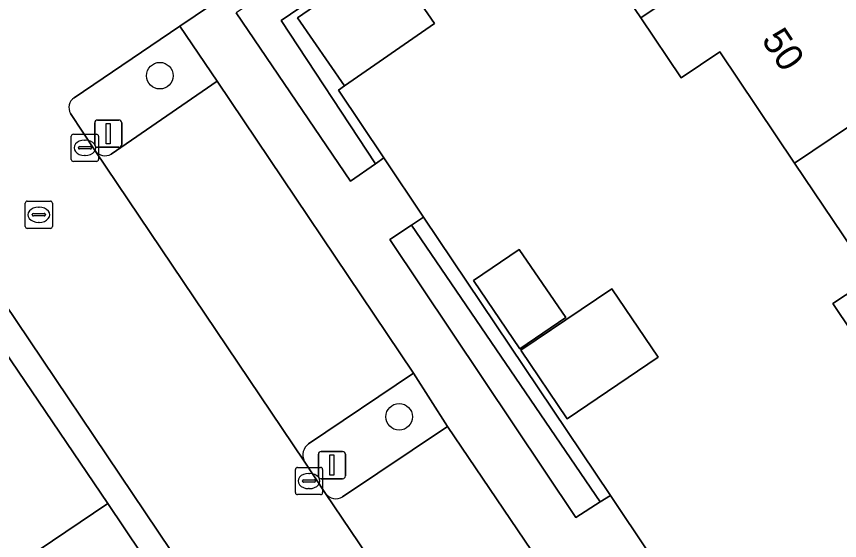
# Model space of a CAD drawing. Extents: x 158793 to 159888, y 384317 to 385256.
# Drawn here: x 159193.03 to 159223.29, y 384685.12 to 384704.39 of the extents above; entities that cross this region are included whole.
import ezdxf

# ---------------------------------------------------------------- set-up
doc = ezdxf.new("R2010")
doc.units = 0
for name, color, linetype in [('IMGEO_Boom', 7, 'Continuous'), ('IMGEO_Erf', 7, 'Continuous'), ('IMGEO_Groenvoorziening', 7, 'Continuous'), ('IMGEO_Kolk', 7, 'Continuous'), ('IMGEO_Lichtmast', 7, 'Continuous'), ('IMGEO_Pand', 7, 'Continuous'), ('IMGEO_Pand_nummerreeks', 7, 'Continuous'), ('IMGEO_Parkeervlak_open', 7, 'Continuous'), ('IMGEO_Rijbaan_lokaal_open', 7, 'Continuous'), ('IMGEO_Rioolput', 7, 'Continuous'), ('IMGEO_Voetpad_open', 7, 'Continuous')]:
    doc.layers.add(name, color=color, linetype=linetype)

msp = doc.modelspace()

# ---------------------------------------------------------------- linework, layer by layer
at = {"layer": 'IMGEO_Boom'}
for centre in [(159198.302, 384702.21), (159207.1, 384689.668)]:
    msp.add_circle(centre, 0.489, dxfattribs=at)
at = {"layer": 'IMGEO_Erf'}
for points in [[(159206.677, 384706.627), (159208.403, 384704.135), (159205.089, 384701.841), (159204.867, 384701.674), (159206.536, 384699.187), (159207.999, 384697.008), (159214.865, 384686.781), (159216.307, 384684.632), (159223.073, 384674.553), (159224.542, 384672.365)], [(159224.442, 384691.752), (159223.043, 384693.829), (159224.471, 384694.783), (159221.632, 384698.999), (159218.881, 384703.083), (159217.46, 384702.129), (159215.977, 384704.335), (159214.96, 384705.849)]]:
    msp.add_lwpolyline(points, dxfattribs=at)
for points in [[(159211.538, 384692.172), (159209.838, 384694.686), (159211.516, 384695.824), (159213.231, 384693.317)], [(159213.278, 384689.6), (159211.577, 384692.114), (159214.919, 384694.375), (159216.62, 384691.861)], [(159193.99, 384675.621), (159189.711, 384681.984), (159196.396, 384686.477), (159192.579, 384692.111), (159185.929, 384687.638), (159179.282, 384683.167), (159172.635, 384678.697), (159166.005, 384674.237), (159170.09, 384668.243), (159183.846, 384677.493), (159200.696, 384652.438), (159206.826, 384656.531), (159202.548, 384662.893), (159198.269, 384669.257)]]:
    msp.add_lwpolyline(points, close=True, dxfattribs=at)
at = {"layer": 'IMGEO_Groenvoorziening'}
for points in [[(159222.631, 384718.962), (159209.822, 384710.337), (159201.114, 384704.521), (159205.306, 384698.33), (159206.227, 384698.971), (159202.764, 384704.24), (159206.574, 384706.837), (159210.407, 384709.411), (159213.322, 384711.368), (159213.181, 384711.578), (159219.882, 384716.093), (159221.268, 384717.014), (159229.181, 384705.232), (159231.068, 384706.463)], [(159203.364, 384704.333), (159206.677, 384706.627), (159206.574, 384706.837), (159202.764, 384704.24), (159206.227, 384698.971), (159206.536, 384699.187), (159204.867, 384701.674), (159205.089, 384701.841)], [(159207.999, 384697.008), (159207.559, 384696.715), (159214.489, 384686.539), (159214.865, 384686.781)], [(159207.559, 384696.715), (159206.757, 384696.182), (159213.599, 384685.967), (159214.489, 384686.539)]]:
    msp.add_lwpolyline(points, close=True, dxfattribs=at)
for points in [[(159200.413, 384702.012), (159199.041, 384704.037), (159195.154, 384701.397)], [(159196.516, 384699.32), (159200.413, 384702.012)], [(159195.02, 384700.822), (159195.921, 384699.453)], [(159208.88, 384689.312), (159207.623, 384691.274), (159203.77, 384688.68)], [(159205.02, 384686.723), (159208.88, 384689.312)], [(159203.61, 384688.038), (159204.397, 384686.85)]]:
    msp.add_lwpolyline(points, dxfattribs=at)
for centre, radius, start, end in [((159195.387, 384701.04), 0.426, 123.0793, 210.6841), ((159196.3, 384699.75), 0.481, 218.076, 296.7237), ((159204.08, 384688.262), 0.521, 126.5562, 205.4554), ((159204.78, 384687.136), 0.478, 216.7643, 300.1917)]:
    msp.add_arc(centre, radius, start, end, dxfattribs=at)
at = {"layer": 'IMGEO_Kolk'}
for p, q in [((159195.048, 384699.133), (159195.048, 384699.985)), ((159195.123, 384700.059), (159195.975, 384700.059)), ((159195.536, 384699.839), (159195.561, 384699.839)), ((159196.049, 384699.985), (159196.049, 384699.133)), ((159195.307, 384699.553), (159195.307, 384699.565)), ((159195.35, 384699.602), (159195.748, 384699.602)), ((159195.791, 384699.565), (159195.791, 384699.553)), ((159195.745, 384699.516), (159195.347, 384699.516)), ((159195.559, 384699.279), (159195.534, 384699.279)), ((159195.975, 384699.059), (159195.123, 384699.059)), ((159203.286, 384686.881), (159203.286, 384687.733)), ((159203.361, 384687.807), (159204.213, 384687.807)), ((159204.287, 384687.733), (159204.287, 384686.881)), ((159203.774, 384687.587), (159203.799, 384687.587)), ((159203.545, 384687.301), (159203.545, 384687.313)), ((159203.983, 384687.264), (159203.585, 384687.264)), ((159203.588, 384687.35), (159203.986, 384687.35)), ((159204.029, 384687.313), (159204.029, 384687.301)), ((159203.797, 384687.027), (159203.772, 384687.027)), ((159204.213, 384686.807), (159203.361, 384686.807))]:
    msp.add_line(p, q, dxfattribs=at)
for points in [[(159195.048, 384699.133), (159195.048, 384699.985)], [(159195.123, 384700.059), (159195.975, 384700.059)], [(159196.049, 384699.985), (159196.049, 384699.133)], [(159195.975, 384699.059), (159195.123, 384699.059)], [(159203.286, 384686.881), (159203.286, 384687.733)], [(159203.361, 384687.807), (159204.213, 384687.807)], [(159204.287, 384687.733), (159204.287, 384686.881)], [(159204.213, 384686.807), (159203.361, 384686.807)]]:
    msp.add_lwpolyline(points, dxfattribs=at)
for centre, radius, start, end in [((159195.125, 384699.983), 0.0765, 91.552, 178.448), ((159195.125, 384699.983), 0.0765, 91.552, 178.448), ((159195.973, 384699.983), 0.0765, 1.552, 88.448), ((159195.973, 384699.983), 0.0765, 1.552, 88.448), ((159195.347, 384699.562), 0.0403, 85.8775, 175.7526), ((159195.344, 384699.552), 0.0366, 178.938, 274.7102), ((159195.748, 384699.559), 0.043, 264.8664, 352.4533), ((159195.752, 384699.564), 0.0386, 1.7309, 96.639), ((159195.125, 384699.135), 0.0765, 181.552, 268.448), ((159195.125, 384699.135), 0.0765, 181.552, 268.448), ((159195.973, 384699.135), 0.0765, 271.552, 358.448), ((159195.973, 384699.135), 0.0765, 271.552, 358.448), ((159203.363, 384687.731), 0.0765, 91.552, 178.448), ((159203.363, 384687.731), 0.0765, 91.552, 178.448), ((159204.211, 384687.731), 0.0765, 1.552, 88.448), ((159204.211, 384687.731), 0.0765, 1.552, 88.448), ((159203.585, 384687.31), 0.0403, 85.8775, 175.7526), ((159203.582, 384687.3), 0.0366, 178.938, 274.7102), ((159203.986, 384687.307), 0.043, 264.8664, 352.4533), ((159203.99, 384687.312), 0.0386, 1.7309, 96.639), ((159203.363, 384686.883), 0.0765, 181.552, 268.448), ((159203.363, 384686.883), 0.0765, 181.552, 268.448), ((159204.211, 384686.883), 0.0765, 271.552, 358.448), ((159204.211, 384686.883), 0.0765, 271.552, 358.448)]:
    msp.add_arc(centre, radius, start, end, dxfattribs=at)
for centre, major_axis, ratio, start_param, end_param in [((159195.535, 384699.559), (-0.387, 0.002), 0.722429, 4.712389, 7.853982), ((159195.56, 384699.559), (-0.39, 0.002), 0.717154, 1.570796, 4.712389), ((159203.773, 384687.307), (-0.387, 0.002), 0.722429, 4.712389, 7.853982), ((159203.798, 384687.307), (-0.39, 0.002), 0.717154, 1.570796, 4.712389)]:
    msp.add_ellipse(centre, major_axis=major_axis, ratio=ratio, start_param=start_param, end_param=end_param, dxfattribs=at)
at = {"layer": 'IMGEO_Lichtmast'}
for p, q in [((159195.911, 384699.677), (159195.911, 384700.477)), ((159195.911, 384700.477), (159195.911, 384699.677)), ((159196.011, 384700.577), (159196.801, 384700.577)), ((159196.801, 384700.577), (159196.011, 384700.577)), ((159196.901, 384700.477), (159196.901, 384699.677)), ((159196.901, 384699.677), (159196.901, 384700.477)), ((159196.801, 384699.577), (159196.011, 384699.577)), ((159196.011, 384699.577), (159196.801, 384699.577)), ((159204.232, 384688.393), (159205.022, 384688.393)), ((159205.022, 384688.393), (159204.232, 384688.393)), ((159204.132, 384687.493), (159204.132, 384688.293)), ((159204.132, 384688.293), (159204.132, 384687.493)), ((159205.122, 384688.293), (159205.122, 384687.493)), ((159205.122, 384687.493), (159205.122, 384688.293)), ((159205.022, 384687.393), (159204.232, 384687.393)), ((159204.232, 384687.393), (159205.022, 384687.393))]:
    msp.add_line(p, q, dxfattribs=at)
for points in [[(159196.331, 384700.452), (159196.481, 384700.452), (159196.481, 384699.702), (159196.331, 384699.702), (159196.331, 384700.452)], [(159204.552, 384688.268), (159204.702, 384688.268), (159204.702, 384687.518), (159204.552, 384687.518), (159204.552, 384688.268)]]:
    msp.add_lwpolyline(points, dxfattribs=at)
for centre, start, end in [((159196.011, 384700.477), 90, 180), ((159196.011, 384700.477), 90, 180), ((159196.801, 384700.477), 0, 90), ((159196.801, 384700.477), 360, 90), ((159196.011, 384699.677), 180, 270), ((159196.011, 384699.677), 180, 270), ((159196.801, 384699.677), 270, 0), ((159196.801, 384699.677), 270, 0), ((159204.232, 384688.293), 90, 180), ((159204.232, 384688.293), 90, 180), ((159205.022, 384688.293), 0, 90), ((159205.022, 384688.293), 360, 90), ((159204.232, 384687.493), 180, 270), ((159204.232, 384687.493), 180, 270), ((159205.022, 384687.493), 270, 0), ((159205.022, 384687.493), 270, 0)]:
    msp.add_arc(centre, 0.1, start, end, dxfattribs=at)
at = {"layer": 'IMGEO_Pand'}
for points in [[(159219.882, 384716.093), (159213.181, 384711.578), (159213.322, 384711.368), (159210.407, 384709.411), (159210.565, 384709.176), (159213.476, 384704.85), (159214.96, 384705.849), (159215.977, 384704.335), (159224.111, 384709.799)], [(159224.111, 384709.799), (159215.977, 384704.335), (159217.46, 384702.129), (159218.881, 384703.083), (159221.632, 384698.999), (159228.339, 384703.504)], [(159208.403, 384704.135), (159206.677, 384706.627), (159203.364, 384704.333), (159205.089, 384701.841)], [(159228.339, 384703.504), (159221.632, 384698.999), (159224.471, 384694.783), (159223.043, 384693.829), (159224.442, 384691.752), (159232.568, 384697.21)], [(159211.516, 384695.824), (159209.838, 384694.686), (159211.538, 384692.172), (159213.231, 384693.317)], [(159216.62, 384691.861), (159214.919, 384694.375), (159211.577, 384692.114), (159213.278, 384689.6)], [(159196.396, 384686.477), (159189.711, 384681.984), (159193.99, 384675.621), (159200.673, 384680.112)]]:
    msp.add_lwpolyline(points, close=True, dxfattribs=at)
at = {"layer": 'IMGEO_Parkeervlak_open'}
for points in [[(159200.413, 384702.012), (159196.516, 384699.32)], [(159203.77, 384688.68), (159207.623, 384691.274), (159200.413, 384702.012)], [(159195.921, 384699.453), (159203.61, 384688.038)], [(159208.88, 384689.312), (159205.02, 384686.723)], [(159212.231, 384676.034), (159216.104, 384678.641), (159208.88, 384689.312)], [(159204.397, 384686.85), (159212.099, 384675.434)]]:
    msp.add_lwpolyline(points, dxfattribs=at)
for centre, radius, start, end in [((159196.3, 384699.75), 0.481, 218.076, 296.7237), ((159204.08, 384688.262), 0.521, 126.5562, 205.4554), ((159204.78, 384687.136), 0.478, 216.7643, 300.1917)]:
    msp.add_arc(centre, radius, start, end, dxfattribs=at)
at = {"layer": 'IMGEO_Rijbaan_lokaal_open'}
for points in [[(159195.154, 384701.397), (159199.041, 384704.037), (159200.688, 384705.155), (159200.012, 384706.16), (159199.393, 384707.074), (159196.731, 384710.991), (159197.133, 384711.265), (159194.7, 384714.999), (159190.288, 384721.548), (159189.425, 384722.885), (159184.981, 384729.404), (159184.109, 384730.773), (159179.679, 384737.343), (159178.795, 384738.677), (159174.387, 384745.202), (159170.26, 384751.321), (159164.456, 384747.452), (159164.208, 384747.282)], [(159212.099, 384675.434), (159204.397, 384686.85), (159203.61, 384688.038), (159195.921, 384699.453), (159195.02, 384700.822)], [(159188.783, 384699.493), (159214.301, 384661.55), (159213.504, 384661.015), (159214.075, 384660.15), (159216.618, 384656.317), (159217.267, 384655.359), (159218.072, 384655.9), (159243.588, 384617.955)]]:
    msp.add_lwpolyline(points, dxfattribs=at)
msp.add_arc((159195.387, 384701.04), 0.426, 123.0793, 210.6841, dxfattribs=at)
at = {"layer": 'IMGEO_Rioolput'}
for p, q in [((159193.354, 384696.671), (159193.354, 384697.523)), ((159193.429, 384697.597), (159194.281, 384697.597)), ((159194.355, 384697.523), (159194.355, 384696.671)), ((159193.656, 384697.14), (159194.054, 384697.14)), ((159193.842, 384697.377), (159193.867, 384697.377)), ((159193.613, 384697.091), (159193.613, 384697.103)), ((159194.051, 384697.054), (159193.653, 384697.054)), ((159193.865, 384696.817), (159193.84, 384696.817)), ((159194.097, 384697.103), (159194.097, 384697.091)), ((159194.281, 384696.597), (159193.429, 384696.597))]:
    msp.add_line(p, q, dxfattribs=at)
for points in [[(159193.354, 384696.671), (159193.354, 384697.523)], [(159193.429, 384697.597), (159194.281, 384697.597)], [(159194.355, 384697.523), (159194.355, 384696.671)], [(159194.281, 384696.597), (159193.429, 384696.597)]]:
    msp.add_lwpolyline(points, dxfattribs=at)
for centre, radius, start, end in [((159193.431, 384697.521), 0.0765, 91.552, 178.448), ((159193.431, 384697.521), 0.0765, 91.552, 178.448), ((159194.279, 384697.521), 0.0765, 1.552, 88.448), ((159194.279, 384697.521), 0.0765, 1.552, 88.448), ((159193.653, 384697.1), 0.0403, 85.8775, 175.7526), ((159194.058, 384697.102), 0.0386, 1.7309, 96.639), ((159193.65, 384697.09), 0.0366, 178.938, 274.7102), ((159194.054, 384697.097), 0.043, 264.8664, 352.4533), ((159193.431, 384696.673), 0.0765, 181.552, 268.448), ((159193.431, 384696.673), 0.0765, 181.552, 268.448), ((159194.279, 384696.673), 0.0765, 271.552, 358.448), ((159194.279, 384696.673), 0.0765, 271.552, 358.448)]:
    msp.add_arc(centre, radius, start, end, dxfattribs=at)
for centre, major_axis, ratio, start_param, end_param in [((159193.841, 384697.097), (-0.387, 0.002), 0.722429, 4.712389, 7.853982), ((159193.866, 384697.097), (-0.39, 0.002), 0.717154, 1.570796, 4.712389)]:
    msp.add_ellipse(centre, major_axis=major_axis, ratio=ratio, start_param=start_param, end_param=end_param, dxfattribs=at)
at = {"layer": 'IMGEO_Voetpad_open'}
for points in [[(159200.688, 384705.155), (159199.041, 384704.037), (159200.413, 384702.012), (159207.623, 384691.274), (159208.88, 384689.312), (159216.104, 384678.641), (159217.389, 384676.739), (159224.563, 384666.045), (159225.982, 384663.968), (159222.071, 384661.335)], [(159224.542, 384672.365), (159223.073, 384674.553), (159222.777, 384674.342), (159221.849, 384673.683), (159215.064, 384683.793), (159215.943, 384684.387), (159216.307, 384684.632), (159214.865, 384686.781), (159214.489, 384686.539), (159213.599, 384685.967), (159206.757, 384696.182), (159207.559, 384696.715), (159207.999, 384697.008), (159206.536, 384699.187), (159206.227, 384698.971), (159205.306, 384698.33), (159201.114, 384704.521)]]:
    msp.add_lwpolyline(points, dxfattribs=at)
msp.add_lwpolyline([(159188.783, 384699.493), (159187.994, 384698.93), (159192.579, 384692.111), (159196.396, 384686.477), (159200.673, 384680.112), (159204.95, 384673.746), (159209.227, 384667.381), (159213.504, 384661.015), (159214.301, 384661.55)], close=True, dxfattribs=at)

# ---------------------------------------------------------------- texts
at = {"layer": 'IMGEO_Pand_nummerreeks'}
msp.add_text('50', height=1, rotation=303.959, dxfattribs=at).set_placement((159220.393, 384703.523))

doc.saveas('drawing.dxf')
